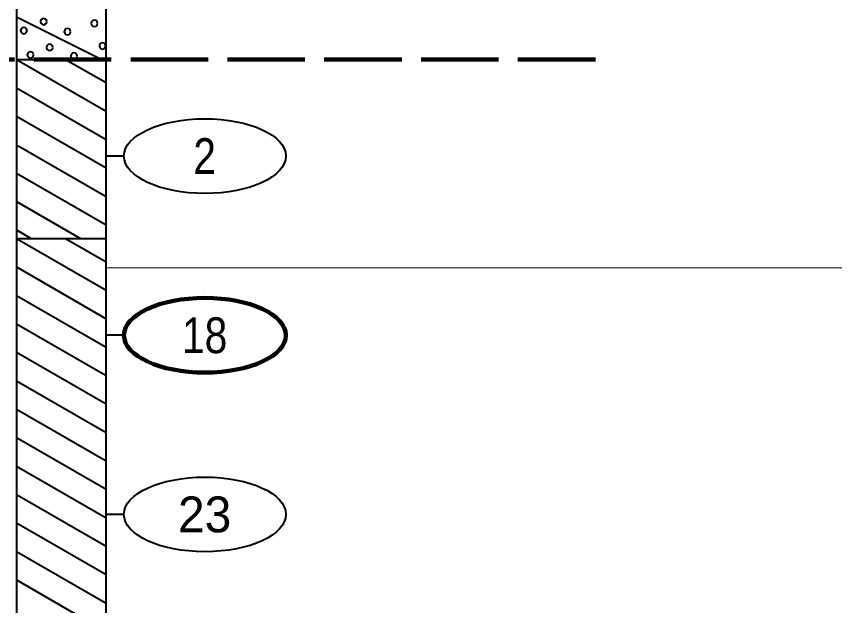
# Model space of a CAD drawing. Extents: x -76 to 974, y -1080 to -735.
# Drawn here: x 792.54 to 815.36, y -961.51 to -945.07 of the extents above; entities that cross this region are included whole.
import ezdxf
from ezdxf.enums import TextEntityAlignment as Align

# ---------------------------------------------------------------- set-up
doc = ezdxf.new("R2010")
doc.units = 0
doc.header["$LTSCALE"] = 0.36
doc.linetypes.add('LONG_DASHED', pattern=[7.5, 6, -1.5])
for name, color, linetype, lineweight in [('27', 7, 'Continuous', 40), ('28', 7, 'LONG_DASHED', 60), ('7', 7, 'Continuous', 13)]:
    doc.layers.add(name, color=color, linetype=linetype, lineweight=lineweight)

msp = doc.modelspace()

# ---------------------------------------------------------------- linework, layer by layer
at = {"layer": '27'}
for p, q in [((792.5402, -941.2678), (792.5402, -946.2678)), ((795.0402, -946.2678), (795.0402, -941.2678)), ((792.5402, -945.0778), (794.9202, -946.2678)), ((792.5402, -946.2678), (795.0402, -946.2678)), ((792.5402, -946.2678), (795.0402, -947.7112)), ((792.5402, -946.2678), (792.5402, -951.2678)), ((793.9149, -946.2678), (795.0402, -946.9175)), ((793.9149, -946.2678), (795.0402, -946.9175)), ((795.0402, -951.2678), (795.0402, -946.2678)), ((792.5402, -947.0616), (795.0402, -948.505)), ((792.5402, -947.0616), (795.0402, -948.505)), ((792.5402, -947.8553), (795.0402, -949.2987)), ((792.5402, -948.6491), (795.0402, -950.0925)), ((792.5402, -948.6491), (795.0402, -950.0925)), ((795.5402, -948.9678), (795.0402, -948.9678)), ((792.5402, -949.4428), (795.0402, -950.8862)), ((792.5402, -950.2366), (794.3263, -951.2678)), ((792.5402, -950.2366), (794.3263, -951.2678)), ((792.5402, -951.0303), (792.9515, -951.2678)), ((792.5402, -951.2678), (795.0402, -951.2678)), ((792.5402, -951.2678), (795.0402, -952.7112)), ((792.5402, -951.2678), (792.5402, -976.2678)), ((793.9149, -951.2678), (795.0402, -951.9175)), ((793.9149, -951.2678), (795.0402, -951.9175)), ((795.0402, -976.2678), (795.0402, -951.2678)), ((792.5402, -952.0616), (795.0402, -953.505)), ((792.5402, -952.0616), (795.0402, -953.505)), ((792.5402, -952.8553), (795.0402, -954.2987)), ((792.5402, -953.6491), (795.0402, -955.0925)), ((792.5402, -953.6491), (795.0402, -955.0925)), ((795.5402, -953.9678), (795.0402, -953.9678)), ((792.5402, -954.4428), (795.0402, -955.8862)), ((792.5402, -955.2366), (795.0402, -956.68)), ((792.5402, -955.2366), (795.0402, -956.68)), ((792.5402, -956.0303), (795.0402, -957.4737)), ((792.5402, -956.8241), (795.0402, -958.2675)), ((792.5402, -956.8241), (795.0402, -958.2675)), ((792.5402, -957.6178), (795.0402, -959.0612)), ((792.5402, -958.4116), (795.0402, -959.855)), ((792.5402, -958.4116), (795.0402, -959.855)), ((795.5402, -958.9678), (795.0402, -958.9678)), ((792.5402, -959.2053), (795.0402, -960.6487)), ((792.5402, -959.9991), (795.0402, -961.4425)), ((792.5402, -959.9991), (795.0402, -961.4425)), ((792.5402, -960.7928), (795.0402, -962.2362))]:
    msp.add_line(p, q, dxfattribs=at)
for points in [[(793.3908, -945.213), (793.3789, -945.1685), (793.3463, -945.136), (793.3019, -945.1241), (793.2574, -945.136), (793.2249, -945.1685), (793.213, -945.213), (793.2249, -945.2574), (793.2574, -945.2899), (793.3019, -945.3019), (793.3463, -945.2899), (793.3789, -945.2574)], [(794.8057, -945.2638), (794.7938, -945.2194), (794.7612, -945.1868), (794.7168, -945.1749), (794.6723, -945.1868), (794.6398, -945.2194), (794.6279, -945.2638), (794.6398, -945.3083), (794.6723, -945.3408), (794.7168, -945.3527), (794.7612, -945.3408), (794.7938, -945.3083)], [(792.8378, -945.4647), (792.8258, -945.4202), (792.7933, -945.3877), (792.7489, -945.3758), (792.7044, -945.3877), (792.6719, -945.4202), (792.66, -945.4647), (792.6719, -945.5091), (792.7044, -945.5417), (792.7489, -945.5536), (792.7933, -945.5417), (792.8258, -945.5091)], [(794.0531, -945.4977), (794.0412, -945.4533), (794.0086, -945.4207), (793.9642, -945.4088), (793.9197, -945.4207), (793.8872, -945.4533), (793.8753, -945.4977), (793.8872, -945.5422), (793.9197, -945.5747), (793.9642, -945.5866), (794.0086, -945.5747), (794.0412, -945.5422)], [(795.032, -945.8918), (795.0201, -945.8474), (794.9875, -945.8148), (794.9431, -945.8029), (794.8986, -945.8148), (794.8661, -945.8474), (794.8542, -945.8918), (794.8661, -945.9363), (794.8986, -945.9688), (794.9431, -945.9807), (794.9875, -945.9688), (795.0201, -945.9363)], [(793.5573, -945.935), (793.5454, -945.8906), (793.5128, -945.858), (793.4684, -945.8461), (793.4239, -945.858), (793.3914, -945.8906), (793.3795, -945.935), (793.3914, -945.9795), (793.4239, -946.012), (793.4684, -946.0239), (793.5128, -946.012), (793.5454, -945.9795)], [(793.0221, -946.1435), (793.0102, -946.0991), (792.9776, -946.0665), (792.9332, -946.0546), (792.8887, -946.0665), (792.8562, -946.0991), (792.8443, -946.1435), (792.8562, -946.188), (792.8887, -946.2205), (792.9332, -946.2324), (792.9776, -946.2205), (793.0102, -946.188)], [(794.2349, -946.1766), (794.223, -946.1321), (794.1904, -946.0996), (794.146, -946.0877), (794.1015, -946.0996), (794.069, -946.1321), (794.0571, -946.1766), (794.069, -946.221), (794.1015, -946.2536), (794.146, -946.2655), (794.1904, -946.2536), (794.223, -946.221)]]:
    msp.add_lwpolyline(points, close=True, dxfattribs=at)
for centre in [(797.7976, -948.9678), (797.7975, -958.9678)]:
    msp.add_ellipse(centre, major_axis=(2.2574, 0), ratio=0.461538, dxfattribs=at)
at = {"layer": '27', "lineweight": 100}
msp.add_ellipse((797.7976, -953.9678), major_axis=(2.2574, 0), ratio=0.461538, dxfattribs=at)
at = {"layer": '28', "lineweight": 100}
msp.add_spline([(744.4291, -946.2583), (753.6395, -946.3789), (757.4958, -946.3789), (759.9958, -946.3789), (788.7727, -946.2678), (792.5401, -946.2678), (795.0402, -946.2678), (808.8218, -946.2678)], degree=3, dxfattribs=at)
at = {"layer": '7'}
msp.add_line((795.0402, -952.09), (818.1909, -952.09), dxfattribs=at)

# ---------------------------------------------------------------- texts
at = {"layer": '27', "width": 0.85}
for s, p in [('2', (797.7903, -949.4678)), ('18', (797.7903, -954.4678))]:
    msp.add_text(s, height=1, dxfattribs=at).set_placement(p, align=Align.CENTER)
at = {"layer": '27'}
msp.add_text('23', height=1, dxfattribs=at).set_placement((797.7903, -959.4678), align=Align.CENTER)

doc.saveas('drawing.dxf')
